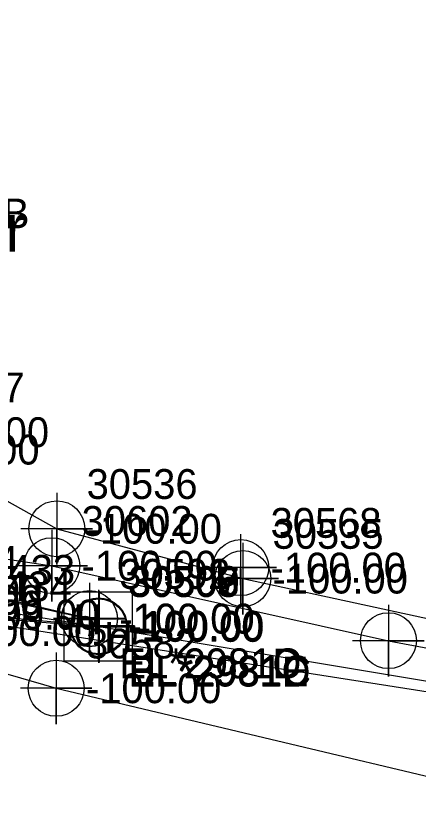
# Model space of a CAD drawing. Extents: x 2083698 to 2094313, y 743246 to 752873.
# Drawn here: x 2090296.8 to 2090330.5, y 744696.8 to 744763.4 of the extents above; entities that cross this region are included whole.
import ezdxf

# ---------------------------------------------------------------- set-up
doc = ezdxf.new("R2010")
doc.units = 0
for name, color, linetype in [('COGO Default Chain', 7, 'Continuous'), ('Default Symbol CELL', 7, 'Continuous'), ('Default Symbol Cogo Number', 7, 'Continuous'), ('Exist Property Corner CELL', 7, 'Continuous'), ('Exist Property Corner Cogo Comment', 7, 'Continuous'), ('Exist Property Deed Book Text', 7, 'Continuous'), ('Exist Property Iron Pin Leader', 7, 'Continuous'), ('Exist Property Iron Pin Text', 7, 'Continuous'), ('Exist Property Line', 7, 'Continuous'), ('Exist Property Line Leader', 7, 'Continuous'), ('Exist Property Monument Text', 7, 'Continuous'), ('Exist Property Owner Text', 7, 'Continuous'), ('Exist Right of Way Line', 7, 'Continuous'), ('Exist Right of Way Line Leader', 7, 'Continuous'), ('Exist Right of Way Line Text', 7, 'Continuous'), ('Exist Utilities Gas UG Line SUE LOS B', 7, 'Continuous'), ('Exist Utilities Other Located Object Text', 7, 'Continuous'), ('Exist Utilities Power UG Cable SUE LOS B', 7, 'Continuous'), ('Exist Utilities TV UG Cable SUE LOS B', 7, 'Continuous'), ('Old_Level_20', 7, 'Continuous'), ('Scratch_Level_2', 7, 'Continuous'), ('Scratch_Level_3', 7, 'Continuous')]:
    doc.layers.add(name, color=color, linetype=linetype)

msp = doc.modelspace()

# ---------------------------------------------------------------- linework, layer by layer
at = {"layer": 'Exist Property Deed Book Text'}
msp.add_line((2090303.695, 744712.227), (2090303.695, 744712.227), dxfattribs=at)
msp.add_lwpolyline([(2090300.82, 744709.352), (2090306.57, 744709.352), (2090306.57, 744715.102), (2090300.82, 744715.102), (2090300.82, 744709.352)], dxfattribs=at)
at = {"layer": 'Exist Property Iron Pin Text'}
for points in [[(2090300.222, 744723.426), (2090300.222, 744717.426), (2090300.222, 744720.426), (2090303.222, 744720.426), (2090297.222, 744720.426)], [(2090299.806, 744720.331), (2090299.806, 744714.331), (2090299.806, 744717.331), (2090302.806, 744717.331), (2090296.806, 744717.331)], [(2090315.805, 744719.248), (2090315.805, 744713.248), (2090315.805, 744716.248), (2090318.805, 744716.248), (2090312.805, 744716.248)], [(2090328.009, 744714.046), (2090328.009, 744708.046), (2090328.009, 744711.046), (2090331.009, 744711.046), (2090325.009, 744711.046)]]:
    msp.add_lwpolyline(points, dxfattribs=at)
for centre in [(2090300.222, 744720.426), (2090299.806, 744717.331), (2090315.805, 744716.248), (2090328.009, 744711.046)]:
    msp.add_circle(centre, 2.344, dxfattribs=at)
at = {"layer": 'Exist Property Line Leader'}
for points in [[(2090302.955, 744715.899), (2090302.955, 744709.899), (2090302.955, 744712.899), (2090305.955, 744712.899), (2090299.955, 744712.899)], [(2090302.966, 744715.886), (2090302.966, 744709.886), (2090302.966, 744712.886), (2090305.966, 744712.886), (2090299.966, 744712.886)], [(2090303.72, 744715.297), (2090303.72, 744709.297), (2090303.72, 744712.297), (2090306.72, 744712.297), (2090300.72, 744712.297)], [(2090303.734, 744715.211), (2090303.734, 744709.211), (2090303.734, 744712.211), (2090306.734, 744712.211), (2090300.734, 744712.211)], [(2090303.739, 744715.202), (2090303.739, 744709.202), (2090303.739, 744712.202), (2090306.739, 744712.202), (2090300.739, 744712.202)], [(2090303.779, 744715.234), (2090303.779, 744709.234), (2090303.779, 744712.234), (2090306.779, 744712.234), (2090300.779, 744712.234)], [(2090300.17, 744710.058), (2090300.17, 744704.058), (2090300.17, 744707.058), (2090303.17, 744707.058), (2090297.17, 744707.058)]]:
    msp.add_lwpolyline(points, dxfattribs=at)
for centre in [(2090302.955, 744712.899), (2090302.966, 744712.886), (2090303.72, 744712.297), (2090303.734, 744712.211), (2090303.739, 744712.202), (2090303.779, 744712.234), (2090300.17, 744707.058)]:
    msp.add_circle(centre, 2.344, dxfattribs=at)
at = {"layer": 'Exist Right of Way Line Text'}
msp.add_lwpolyline([(2090315.603, 744719.984), (2090315.636, 744714.169), (2090315.619, 744717.169), (2090318.636, 744717.169), (2090312.636, 744717.169)], dxfattribs=at)
msp.add_circle((2090315.636, 744717.169), 2.344, dxfattribs=at)
at = {"layer": 'Exist Utilities Gas UG Line SUE LOS B'}
msp.add_lwpolyline([(2090047.151, 744748.207), (2090068.014, 744744.818), (2090107.479, 744739.546), (2090148.022, 744734.488), (2090170.586, 744732.294), (2090193.697, 744729.311), (2090204.823, 744727.736), (2090204.929, 744727.846), (2090248.199, 744720.534), (2090269.926, 744716.305), (2090289.958, 744713.228), (2090336.35, 744705.984), (2090374.709, 744698.489), (2090425.221, 744688.418), (2090470.854, 744676.502), (2090490.543, 744672.229), (2090531.885, 744663.02)], dxfattribs=at)
at = {"layer": 'Exist Utilities Power UG Cable SUE LOS B'}
for points in [[(2090213.861, 744782.589), (2090213.69, 744781.047), (2090231.506, 744754.729), (2090247.286, 744737.919), (2090254.229, 744731.283), (2090264.853, 744725.303), (2090278.135, 744720.588), (2090299.806, 744717.331), (2090328.009, 744711.046), (2090354.612, 744706.069), (2090367.217, 744701.656), (2090394.696, 744690.949)], [(2090278.779, 744751.071), (2090277.74, 744748.108), (2090276.912, 744742.382), (2090276.815, 744731.747), (2090285.739, 744728.519), (2090300.222, 744720.426), (2090315.805, 744716.248), (2090337.993, 744711.453), (2090355.181, 744707.246), (2090374.975, 744702.718), (2090400.71, 744696.922), (2090446.413, 744684.494), (2090490.99, 744674.33), (2090532.686, 744665.502)]]:
    msp.add_lwpolyline(points, dxfattribs=at)
at = {"layer": 'Exist Utilities TV UG Cable SUE LOS B'}
for points in [[(2089730.434, 744762.012), (2089790.678, 744757.697), (2089834.808, 744757.412), (2089855.991, 744754.805), (2089868.122, 744753.961), (2089881.869, 744756.478), (2089897.492, 744753.994), (2089909.792, 744752.997), (2089960.166, 744742.919), (2089977.421, 744737.63), (2090000.438, 744733.887), (2090043.67, 744732.639), (2090043.695, 744732.625), (2090070.4, 744729.052), (2090116.753, 744725.038), (2090148.318, 744723.083), (2090207.791, 744720.908), (2090260.994, 744716.354), (2090285.161, 744715.191), (2090303.734, 744712.211)], [(2089730.426, 744761.503), (2089790.787, 744756.969), (2089834.914, 744756.529), (2089856.062, 744754.208), (2089868.052, 744753.482), (2089881.999, 744755.927), (2089897.289, 744753.361), (2089909.404, 744752.377), (2089959.725, 744742.466), (2089977.221, 744736.731), (2090000.149, 744733.005), (2090043.574, 744732.144), (2090070.405, 744728.458), (2090116.696, 744724.464), (2090148.409, 744722.269), (2090207.581, 744720.291), (2090261.012, 744715.724), (2090303.739, 744712.202)], [(2089730.34, 744760.927), (2089790.921, 744756.148), (2089834.895, 744755.744), (2089856.035, 744753.437), (2089868.171, 744752.663), (2089882.005, 744754.915), (2089896.998, 744752.387), (2089909.316, 744751.677), (2089959.255, 744741.893), (2089977.094, 744736.079), (2090000.075, 744732.192), (2090043.343, 744731.446), (2090070.546, 744727.326), (2090116.368, 744723.828), (2090148.24, 744721.486), (2090207.675, 744719.962), (2090260.949, 744715.066), (2090285.126, 744714.463), (2090285.207, 744713.976), (2090303.72, 744712.297)], [(2090259.07, 744722.814), (2090276.723, 744713.847), (2090300.17, 744707.058), (2090334.977, 744698.798), (2090372.093, 744692.083), (2090423.918, 744682.816), (2090441.076, 744674.631), (2090468.255, 744665.699), (2090508.143, 744657.834), (2090516.627, 744653.868)], [(2090259.085, 744722.837), (2090277.52, 744718.821), (2090302.955, 744712.899)], [(2090259.092, 744722.896), (2090277.481, 744718.439), (2090302.966, 744712.886)], [(2090303.779, 744712.234), (2090336.312, 744706.809), (2090365.792, 744701.164), (2090400.704, 744694.013), (2090425.418, 744689.195), (2090449.491, 744679.821), (2090470.488, 744674.2), (2090489.908, 744670.448), (2090532.546, 744663.698)]]:
    msp.add_lwpolyline(points, dxfattribs=at)

# ---------------------------------------------------------------- texts
at = {"layer": 'COGO Default Chain'}
msp.add_text('-100.00', height=2.5, dxfattribs=at).set_placement((2090292.458, 744711.978))
at = {"layer": 'Default Symbol CELL'}
for s, p in [('30504', (2090287.707, 744716.476)), ('30591', (2090305.455, 744715.399)), ('30592', (2090305.466, 744715.386)), ('30506', (2090306.22, 744714.797)), ('30508', (2090306.234, 744714.711)), ('30507', (2090306.239, 744714.702)), ('30509', (2090306.279, 744714.734)), ('30582', (2090302.67, 744709.558))]:
    msp.add_text(s, height=2.5, dxfattribs=at).set_placement(p)
at = {"layer": 'Default Symbol Cogo Number'}
for p in [(2090287.661, 744713.941), (2090287.626, 744713.213), (2090287.707, 744712.726), (2090305.455, 744711.649), (2090305.466, 744711.636), (2090306.22, 744711.047), (2090306.234, 744710.961), (2090306.239, 744710.952), (2090306.279, 744710.984), (2090302.67, 744705.808)]:
    msp.add_text('-100.00', height=2.5, dxfattribs=at).set_placement(p)
at = {"layer": 'Exist Property Corner CELL'}
for s, p in [('EL*2981C', (2090305.455, 744707.899)), ('EL*2981D', (2090305.466, 744707.886)), ('EL*2981C', (2090306.22, 744707.297)), ('EL*2981E', (2090306.234, 744707.211)), ('EL*2981D', (2090306.239, 744707.202)), ('BL*2981C', (2090306.279, 744707.234))]:
    msp.add_text(s, height=2.5, dxfattribs=at).set_placement(p)
at = {"layer": 'Exist Property Corner Cogo Comment'}
msp.add_text('-100.00', height=2.5, dxfattribs=at).set_placement((2090306.195, 744710.977))
at = {"layer": 'Exist Property Deed Book Text'}
for p in [(2090301.606, 744711.579), (2090304.18, 744710.118)]:
    msp.add_text('H', height=2.5, dxfattribs=at).set_placement(p)
at = {"layer": 'Exist Property Iron Pin Leader'}
for s, p in [('30537', (2090288.239, 744731.019)), ('30536', (2090302.722, 744722.926)), ('30602', (2090302.306, 744719.831)), ('30535', (2090318.305, 744718.748))]:
    msp.add_text(s, height=2.5, dxfattribs=at).set_placement(p)
at = {"layer": 'Exist Property Line'}
msp.add_text('-100.00', height=2.5, dxfattribs=at).set_placement((2090292.176, 744710.596))
at = {"layer": 'Exist Property Monument Text'}
for p in [(2090288.239, 744727.269), (2090302.722, 744719.176), (2090302.306, 744716.081), (2090318.305, 744714.998)]:
    msp.add_text('-100.00', height=2.5, dxfattribs=at).set_placement(p)
at = {"layer": 'Exist Property Owner Text'}
msp.add_text('30505', height=2.5, dxfattribs=at).set_placement((2090306.195, 744714.727))
at = {"layer": 'Exist Right of Way Line'}
msp.add_text('30434', height=2.5, dxfattribs=at).set_placement((2090292.176, 744714.346))
at = {"layer": 'Exist Right of Way Line Leader'}
msp.add_text('30568', height=2.5, dxfattribs=at).set_placement((2090318.136, 744719.669))
at = {"layer": 'Exist Utilities Other Located Object Text'}
msp.add_text('Power', height=4, dxfattribs=at).set_placement((2090282.51, 744743.65))
at = {"layer": 'Old_Level_20'}
msp.add_text('30433', height=2.5, dxfattribs=at).set_placement((2090292.458, 744715.728))
at = {"layer": 'Scratch_Level_2'}
for p in [(2090287.443, 744725.807), (2090318.136, 744715.919)]:
    msp.add_text('-100.00', height=2.5, dxfattribs=at).set_placement(p)
at = {"layer": 'Scratch_Level_3'}
msp.add_text('EL*2972B', height=2.5, dxfattribs=at).set_placement((2090282.873, 744745.601))

doc.saveas('drawing.dxf')
